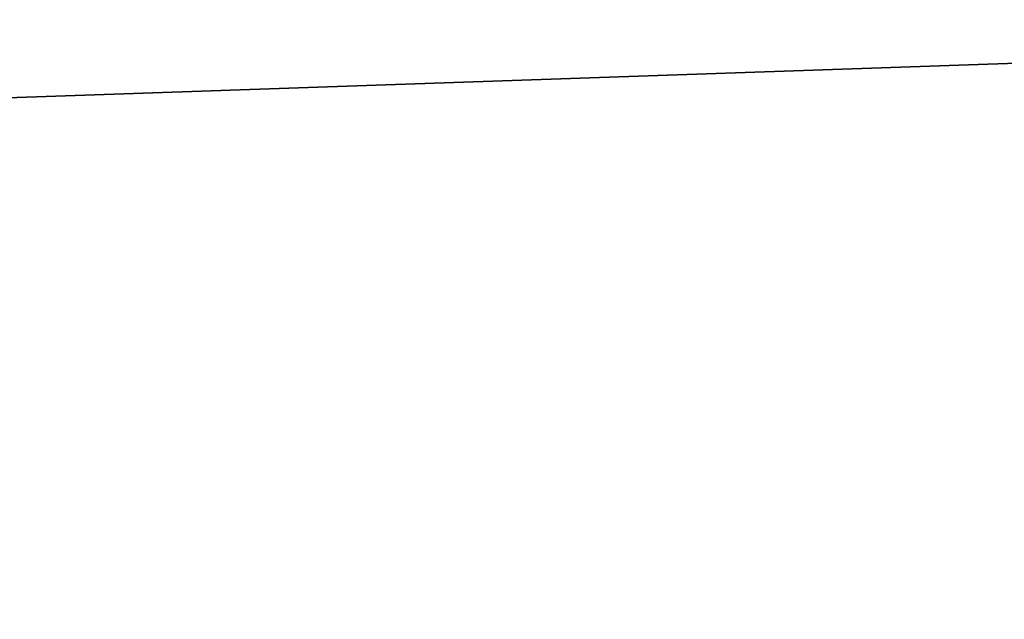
# Model space of a CAD drawing. Header units: millimetres. Extents: x -522 to 188, y -54 to 63.
# Tile 446 of 656: x -4.01173 to -3.99915, y -36.79234 to -36.78468. Entities that reach past the tile are written whole.
import ezdxf

# ---------------------------------------------------------------- set-up
doc = ezdxf.new("R2010")
doc.units = ezdxf.units.MM
doc.header["$LTSCALE"] = 65.185185
for name, color, linetype in [('1', 7, 'CONTINUOUS'), ('2', 7, 'CONTINUOUS'), ('8', 7, 'CONTINUOUS'), ('9', 7, 'CONTINUOUS')]:
    doc.layers.add(name, color=color, linetype=linetype)

msp = doc.modelspace()

# ---------------------------------------------------------------- linework, layer by layer
at = {"layer": '1', "color": 7, "linetype": 'CONTINUOUS'}
for points in [[(-4.178775, -36.8, -12.310068), (-3.364648, 23, -12.557036), (-3.364709, -36.8, -12.557017), (-4.178775, -36.8, -12.310068)], [(-4.178713, 23, -12.310092), (-3.364648, 23, -12.557036), (-4.178775, -36.8, -12.310068), (-4.178713, 23, -12.310092)]]:
    msp.add_3dface(points, dxfattribs=at)
at = {"layer": '2', "color": 7, "linetype": 'CONTINUOUS'}
for points in [[(-3.364709, -36.8, 12.557017), (-4.178713, 23, 12.310092), (-4.178775, -36.8, 12.310068), (-3.364709, -36.8, 12.557017)], [(-3.364648, 23, 12.557036), (-4.178713, 23, 12.310092), (-3.364709, -36.8, 12.557017), (-3.364648, 23, 12.557036)]]:
    msp.add_3dface(points, dxfattribs=at)
at = {"layer": '8', "color": 3, "linetype": 'CONTINUOUS'}
for points in [[(-3.580653, -36.770913, -10.548265), (-4.217377, -36.792709, -10.181648), (-4.262876, -36.770913, -10.291494), (-3.580653, -36.770913, -10.548265)], [(-3.542435, -36.792709, -10.435678), (-4.217377, -36.792709, -10.181648), (-3.580653, -36.770913, -10.548265), (-3.542435, -36.792709, -10.435678)]]:
    msp.add_3dface(points, dxfattribs=at)
at = {"layer": '9', "color": 3, "linetype": 'CONTINUOUS'}
for points in [[(-4.217377, -36.792709, 10.181648), (-3.542435, -36.792709, 10.435678), (-4.262876, -36.770913, 10.291494), (-4.217377, -36.792709, 10.181648)], [(-4.262876, -36.770913, 10.291494), (-3.542435, -36.792709, 10.435678), (-3.580653, -36.770913, 10.548265), (-4.262876, -36.770913, 10.291494)]]:
    msp.add_3dface(points, dxfattribs=at)

doc.saveas('drawing.dxf')
